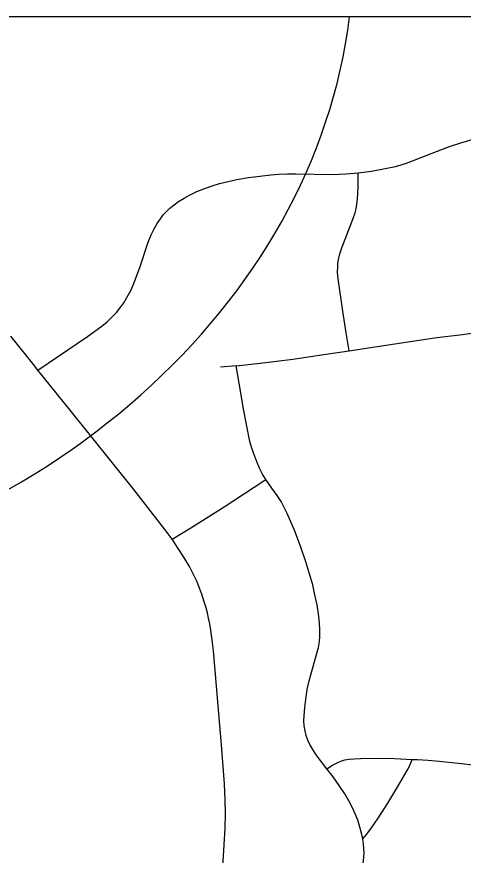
# Model space of a CAD drawing. Extents: x 0 to 34, y 0 to 22.
# Drawn here: x 6.889 to 7.009, y 20.8808 to 21.1059 of the extents above; entities that cross this region are included whole.
import ezdxf

# ---------------------------------------------------------------- set-up
doc = ezdxf.new("R2010")
doc.units = 0
for name, color, linetype in [('Default', 7, 'Continuous'), ('GM_X_City_Street', 7, 'Continuous'), ('GM_X_Corporation', 7, 'Continuous')]:
    doc.layers.add(name, color=color, linetype=linetype)

msp = doc.modelspace()

# ---------------------------------------------------------------- linework, layer by layer
at = {"layer": 'Default'}
msp.add_line((6.97842, 21.10587), (6.62546, 21.10587), dxfattribs=at)
msp.add_ellipse((6.75755, 21.12332), major_axis=(0.22195, 0), ratio=0.8, start_param=4.913747, end_param=6.184764, dxfattribs=at)
at = {"layer": 'GM_X_City_Street'}
msp.add_line((6.948, 21.01221), (6.94375, 21.01179), dxfattribs=at)
for points in [[(6.98075, 21.06396), (6.98437, 21.06445), (6.98803, 21.06511), (6.99074, 21.06572), (6.99227, 21.06609), (6.99373, 21.06656), (7.00061, 21.06929), (7.0053, 21.07109), (7.00834, 21.07205), (7.01133, 21.07289), (7.01344, 21.07336), (7.01566, 21.07379), (7.0187, 21.07423), (7.02191, 21.07456), (7.02437, 21.07472), (7.02697, 21.07475), (7.02881, 21.07468), (7.0308, 21.0745), (7.03239, 21.07423), (7.03396, 21.07387), (7.03875, 21.07238), (7.0429, 21.071), (7.04661, 21.06975)], [(6.89472, 21.01106), (6.90803, 21.02002), (6.91164, 21.02263), (6.91323, 21.02392), (6.91464, 21.02529), (6.91579, 21.02651), (6.917, 21.02801), (6.91784, 21.0291), (6.91865, 21.03051), (6.91964, 21.03239), (6.92053, 21.0343), (6.92223, 21.03887), (6.92438, 21.0454), (6.92516, 21.04735), (6.92593, 21.04891), (6.92672, 21.05039), (6.92763, 21.05167), (6.9284, 21.05273), (6.92931, 21.05369), (6.93017, 21.05454), (6.93128, 21.05541), (6.93251, 21.05626), (6.93397, 21.05718), (6.93547, 21.05799), (6.93738, 21.05893), (6.93925, 21.05972), (6.94153, 21.06051), (6.94352, 21.06112), (6.94582, 21.06169), (6.94817, 21.06219), (6.95125, 21.06272), (6.95434, 21.06313), (6.95729, 21.06346), (6.95947, 21.06362), (6.96174, 21.06371), (6.9639, 21.06372), (6.97383, 21.06357), (6.97746, 21.06371), (6.98075, 21.06396)], [(6.97834, 21.01622), (6.97754, 21.021), (6.97664, 21.02682), (6.97541, 21.03554), (6.97523, 21.03726), (6.97525, 21.03876), (6.97528, 21.0397), (6.97548, 21.04073), (6.97583, 21.04225), (6.97637, 21.04386), (6.97951, 21.05195), (6.97993, 21.05327), (6.98018, 21.05434), (6.98038, 21.05557), (6.98054, 21.05689), (6.98067, 21.05857), (6.98075, 21.06013), (6.98079, 21.06206), (6.98075, 21.06396)], [(6.97834, 21.01622), (6.98407, 21.01711), (7.00191, 21.01978), (7.00808, 21.02048), (7.01069, 21.0209), (7.01314, 21.02136), (7.0155, 21.0218), (7.01793, 21.02239), (7.01936, 21.02278), (7.02051, 21.02319), (7.02216, 21.02393)], [(6.9442, 20.87463), (6.945, 20.88811), (6.94515, 20.89204), (6.94505, 20.89566), (6.94482, 20.90001), (6.94408, 20.91045), (6.94314, 20.92089), (6.94187, 20.93573), (6.94154, 20.93859), (6.94119, 20.94122), (6.9409, 20.9429), (6.94057, 20.94442), (6.94025, 20.94585), (6.93989, 20.94721), (6.93942, 20.94881), (6.93876, 20.95087), (6.93792, 20.95299), (6.93737, 20.95436), (6.93669, 20.95579), (6.9354, 20.95834), (6.93396, 20.96083), (6.93244, 20.96318), (6.93079, 20.96563), (6.9289, 20.9682), (6.9205, 20.97896), (6.90337, 21.00031), (6.89472, 21.01106), (6.89324, 21.0129), (6.88743, 21.02017)], [(6.948, 21.01221), (6.95444, 21.0129), (6.96323, 21.01397), (6.97331, 21.01545), (6.97834, 21.01622)], [(6.95595, 20.98169), (6.95509, 20.98314), (6.95428, 20.98473), (6.9534, 20.98666), (6.95259, 20.98883), (6.95209, 20.99032), (6.95167, 20.99191), (6.95081, 20.99595), (6.94992, 21.00051), (6.94911, 21.00544), (6.948, 21.01221)], [(6.93079, 20.96563), (6.93577, 20.96871), (6.94476, 20.97434), (6.95284, 20.97961), (6.95595, 20.98169)], [(6.97237, 20.90404), (6.96949, 20.90781), (6.96853, 20.90924), (6.96779, 20.91056), (6.96725, 20.91174), (6.96678, 20.913), (6.96647, 20.91425), (6.96627, 20.9156), (6.96618, 20.91688), (6.96624, 20.91825), (6.96639, 20.92049), (6.96676, 20.9233), (6.96709, 20.9253), (6.96763, 20.92765), (6.96914, 20.93311), (6.97007, 20.93661), (6.97034, 20.93817), (6.97042, 20.93957), (6.97046, 20.94129), (6.97036, 20.94317), (6.97009, 20.9456), (6.96971, 20.94801), (6.96914, 20.95071), (6.96853, 20.95342), (6.96763, 20.95658), (6.96679, 20.95932), (6.96532, 20.96349), (6.96362, 20.96805), (6.96269, 20.97035), (6.96169, 20.97253), (6.96064, 20.97467), (6.96006, 20.97573), (6.95903, 20.97734), (6.9576, 20.97939), (6.95595, 20.98169)], [(6.97237, 20.90404), (6.97384, 20.90496), (6.97475, 20.90545), (6.97549, 20.90582), (6.97634, 20.90615), (6.97717, 20.9064), (6.97824, 20.90661), (6.97967, 20.90673), (6.98136, 20.90681), (6.98384, 20.90689), (6.99049, 20.90677), (6.99523, 20.90656)], [(6.98198, 20.88523), (6.98261, 20.8859), (6.9831, 20.88647), (6.98356, 20.88709), (6.98413, 20.88788), (6.98611, 20.89079), (6.98869, 20.89481), (6.99136, 20.89925), (6.99392, 20.90358), (6.99441, 20.90456), (6.9949, 20.90566), (6.99523, 20.90656)], [(6.99523, 20.90656), (6.99667, 20.9065), (6.99951, 20.90634), (7.00251, 20.90609), (7.00764, 20.90551), (7.01235, 20.90502)], [(6.98198, 20.88523), (6.98166, 20.88674), (6.98118, 20.88839), (6.98063, 20.8902), (6.97991, 20.89197), (6.97921, 20.89356), (6.97827, 20.89542), (6.97718, 20.8973), (6.97564, 20.89954), (6.97405, 20.90184), (6.97237, 20.90404)], [(6.98135, 20.87238), (6.98189, 20.87722), (6.98214, 20.87931), (6.98232, 20.88144), (6.9823, 20.88264), (6.9822, 20.88382), (6.98198, 20.88523)]]:
    msp.add_lwpolyline(points, dxfattribs=at)
at = {"layer": 'GM_X_Corporation'}
for points in [[(8.71189, 14.30587), (8.71189, 21.10587), (4.05187, 21.10587)], [(8.71189, 14.30587), (8.71189, 21.02216), (8.61486, 21.03591), (8.24427, 21.07383), (8.1735, 21.08097), (8.1315, 21.08535), (8.11104, 21.08726), (7.91119, 21.10587), (4.05187, 21.10587)]]:
    msp.add_lwpolyline(points, dxfattribs=at)
msp.add_lwpolyline([(7.06384, 21.10587), (6.05195, 21.10587), (5.98271, 20.25288), (6.97134, 20.15852)], close=True, dxfattribs=at)

doc.saveas('drawing.dxf')
